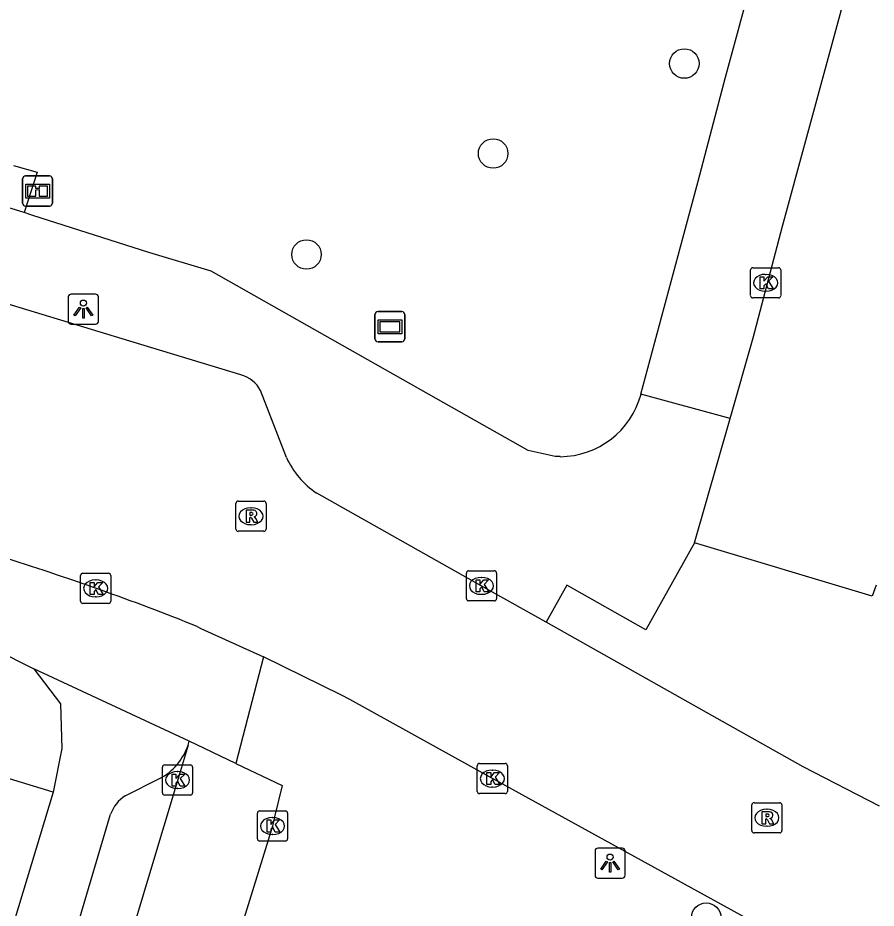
# Model space of a CAD drawing. Extents: x 159822 to 160765, y 380693 to 381634.
# Drawn here: x 160192.9 to 160221.35, y 381036.64 to 381066.14 of the extents above; entities that cross this region are included whole.
import ezdxf

# ---------------------------------------------------------------- set-up
doc = ezdxf.new("R2010")
doc.units = 0
for name, color, linetype in [('IMGEO_Boom', 7, 'Continuous'), ('IMGEO_Groenvoorziening', 7, 'Continuous'), ('IMGEO_Informatiebord', 7, 'Continuous'), ('IMGEO_Kolk', 7, 'Continuous'), ('IMGEO_Lichtpunt', 7, 'Continuous'), ('IMGEO_Pand', 7, 'Continuous'), ('IMGEO_Rijbaan_lokaal_open', 7, 'Continuous'), ('IMGEO_Rioolput', 7, 'Continuous'), ('IMGEO_Straatnaambord', 7, 'Continuous'), ('IMGEO_Voetpad_open', 7, 'Continuous')]:
    doc.layers.add(name, color=color, linetype=linetype)

msp = doc.modelspace()

# ---------------------------------------------------------------- linework, layer by layer
at = {"layer": 'IMGEO_Boom'}
for centre in [(160214.994, 381064.624), (160208.657, 381061.644), (160202.473, 381058.296), (160215.72, 381036.323)]:
    msp.add_circle(centre, 0.489, dxfattribs=at)
at = {"layer": 'IMGEO_Groenvoorziening'}
msp.add_lwpolyline([(160192.758, 381061.248), (160193.546, 381061.02), (160193.111, 381059.684)], dxfattribs=at)
at = {"layer": 'IMGEO_Informatiebord'}
for p, q in [((160193.065, 381059.999), (160193.065, 381060.799)), ((160193.065, 381060.799), (160193.065, 381059.999)), ((160193.165, 381060.899), (160193.955, 381060.899)), ((160193.955, 381060.899), (160193.165, 381060.899)), ((160194.055, 381060.799), (160194.055, 381059.999)), ((160194.055, 381059.999), (160194.055, 381060.799)), ((160193.955, 381059.899), (160193.165, 381059.899)), ((160193.165, 381059.899), (160193.955, 381059.899))]:
    msp.add_line(p, q, dxfattribs=at)
for points in [[(160193.166, 381060.631), (160193.954, 381060.631), (160193.954, 381060.167), (160193.166, 381060.167), (160193.166, 381060.631)], [(160193.231, 381060.566), (160193.231, 381060.232), (160193.506, 381060.232), (160193.507, 381060.445), (160193.611, 381060.446), (160193.612, 381060.232), (160193.889, 381060.232), (160193.889, 381060.566), (160193.613, 381060.566), (160193.613, 381060.486), (160193.507, 381060.486), (160193.507, 381060.566), (160193.231, 381060.566)]]:
    msp.add_lwpolyline(points, dxfattribs=at)
for centre, start, end in [((160193.165, 381060.799), 90, 180), ((160193.165, 381060.799), 90, 180), ((160193.955, 381060.799), 0, 90), ((160193.955, 381060.799), 360, 90), ((160193.165, 381059.999), 180, 270), ((160193.165, 381059.999), 180, 270), ((160193.955, 381059.999), 270, 0), ((160193.955, 381059.999), 270, 0)]:
    msp.add_arc(centre, 0.1, start, end, dxfattribs=at)
at = {"layer": 'IMGEO_Kolk'}
for p, q in [((160217.19, 381056.933), (160217.19, 381057.785)), ((160217.265, 381057.859), (160218.117, 381057.859)), ((160218.191, 381057.785), (160218.191, 381056.933)), ((160217.678, 381057.639), (160217.703, 381057.639)), ((160217.701, 381057.079), (160217.676, 381057.079)), ((160218.117, 381056.859), (160217.265, 381056.859)), ((160194.986, 381046.808), (160194.986, 381047.66)), ((160195.061, 381047.734), (160195.913, 381047.734)), ((160195.987, 381047.66), (160195.987, 381046.808)), ((160207.77, 381046.891), (160207.77, 381047.743)), ((160207.845, 381047.817), (160208.697, 381047.817)), ((160208.771, 381047.743), (160208.771, 381046.891)), ((160195.474, 381047.514), (160195.499, 381047.514)), ((160208.258, 381047.597), (160208.283, 381047.597)), ((160195.497, 381046.954), (160195.472, 381046.954)), ((160208.697, 381046.817), (160207.845, 381046.817)), ((160208.281, 381047.037), (160208.256, 381047.037)), ((160195.913, 381046.734), (160195.061, 381046.734)), ((160197.698, 381040.458), (160197.698, 381041.31)), ((160197.773, 381041.384), (160198.625, 381041.384)), ((160198.186, 381041.164), (160198.211, 381041.164)), ((160198.699, 381041.31), (160198.699, 381040.458)), ((160208.132, 381040.507), (160208.132, 381041.359)), ((160208.207, 381041.433), (160209.059, 381041.433)), ((160208.62, 381041.213), (160208.645, 381041.213)), ((160209.133, 381041.359), (160209.133, 381040.507)), ((160198.209, 381040.604), (160198.184, 381040.604)), ((160208.643, 381040.653), (160208.618, 381040.653)), ((160198.625, 381040.384), (160197.773, 381040.384)), ((160209.059, 381040.433), (160208.207, 381040.433)), ((160200.845, 381038.935), (160200.845, 381039.787)), ((160200.92, 381039.861), (160201.772, 381039.861)), ((160201.846, 381039.787), (160201.846, 381038.935)), ((160201.333, 381039.641), (160201.358, 381039.641)), ((160201.356, 381039.081), (160201.331, 381039.081)), ((160201.772, 381038.861), (160200.92, 381038.861))]:
    msp.add_line(p, q, dxfattribs=at)
for points in [[(160217.19, 381056.933), (160217.19, 381057.785)], [(160217.265, 381057.859), (160218.117, 381057.859)], [(160218.191, 381057.785), (160218.191, 381056.933)], [(160217.511, 381057.559), (160217.634, 381057.559), (160217.634, 381057.408), (160217.764, 381057.559), (160217.928, 381057.559), (160217.782, 381057.408), (160217.935, 381057.159), (160217.783, 381057.159), (160217.698, 381057.323), (160217.634, 381057.256), (160217.634, 381057.159), (160217.511, 381057.159), (160217.511, 381057.559)], [(160218.117, 381056.859), (160217.265, 381056.859)], [(160194.986, 381046.808), (160194.986, 381047.66)], [(160195.061, 381047.734), (160195.913, 381047.734)], [(160195.987, 381047.66), (160195.987, 381046.808)], [(160207.77, 381046.891), (160207.77, 381047.743)], [(160207.845, 381047.817), (160208.697, 381047.817)], [(160208.771, 381047.743), (160208.771, 381046.891)], [(160195.307, 381047.434), (160195.43, 381047.434), (160195.43, 381047.283), (160195.56, 381047.434), (160195.724, 381047.434), (160195.578, 381047.283), (160195.731, 381047.034), (160195.579, 381047.034), (160195.494, 381047.198), (160195.43, 381047.131), (160195.43, 381047.034), (160195.307, 381047.034), (160195.307, 381047.434)], [(160208.091, 381047.517), (160208.214, 381047.517), (160208.214, 381047.366), (160208.344, 381047.517), (160208.508, 381047.517), (160208.362, 381047.366), (160208.515, 381047.117), (160208.363, 381047.117), (160208.278, 381047.281), (160208.214, 381047.214), (160208.214, 381047.117), (160208.091, 381047.117), (160208.091, 381047.517)], [(160208.697, 381046.817), (160207.845, 381046.817)], [(160195.913, 381046.734), (160195.061, 381046.734)], [(160197.698, 381040.458), (160197.698, 381041.31)], [(160197.773, 381041.384), (160198.625, 381041.384)], [(160198.699, 381041.31), (160198.699, 381040.458)], [(160208.132, 381040.507), (160208.132, 381041.359)], [(160208.207, 381041.433), (160209.059, 381041.433)], [(160209.133, 381041.359), (160209.133, 381040.507)], [(160198.019, 381041.084), (160198.142, 381041.084), (160198.142, 381040.933), (160198.272, 381041.084), (160198.436, 381041.084), (160198.29, 381040.933), (160198.443, 381040.684), (160198.291, 381040.684), (160198.206, 381040.848), (160198.142, 381040.781), (160198.142, 381040.684), (160198.019, 381040.684), (160198.019, 381041.084)], [(160208.453, 381041.133), (160208.576, 381041.133), (160208.576, 381040.982), (160208.706, 381041.133), (160208.87, 381041.133), (160208.724, 381040.982), (160208.877, 381040.733), (160208.725, 381040.733), (160208.64, 381040.897), (160208.576, 381040.83), (160208.576, 381040.733), (160208.453, 381040.733), (160208.453, 381041.133)], [(160198.625, 381040.384), (160197.773, 381040.384)], [(160209.059, 381040.433), (160208.207, 381040.433)], [(160200.845, 381038.935), (160200.845, 381039.787)], [(160200.92, 381039.861), (160201.772, 381039.861)], [(160201.846, 381039.787), (160201.846, 381038.935)], [(160201.166, 381039.561), (160201.289, 381039.561), (160201.289, 381039.41), (160201.419, 381039.561), (160201.583, 381039.561), (160201.437, 381039.41), (160201.59, 381039.161), (160201.438, 381039.161), (160201.353, 381039.325), (160201.289, 381039.258), (160201.289, 381039.161), (160201.166, 381039.161), (160201.166, 381039.561)], [(160201.772, 381038.861), (160200.92, 381038.861)]]:
    msp.add_lwpolyline(points, dxfattribs=at)
for centre, start, end in [((160217.267, 381057.783), 91.552, 178.448), ((160217.267, 381057.783), 91.552, 178.448), ((160218.115, 381057.783), 1.552, 88.448), ((160218.115, 381057.783), 1.552, 88.448), ((160217.267, 381056.935), 181.552, 268.448), ((160217.267, 381056.935), 181.552, 268.448), ((160218.115, 381056.935), 271.552, 358.448), ((160218.115, 381056.935), 271.552, 358.448), ((160195.063, 381047.658), 91.552, 178.448), ((160195.063, 381047.658), 91.552, 178.448), ((160195.911, 381047.658), 1.552, 88.448), ((160195.911, 381047.658), 1.552, 88.448), ((160207.847, 381047.741), 91.552, 178.448), ((160207.847, 381047.741), 91.552, 178.448), ((160208.695, 381047.741), 1.552, 88.448), ((160208.695, 381047.741), 1.552, 88.448), ((160195.063, 381046.81), 181.552, 268.448), ((160195.063, 381046.81), 181.552, 268.448), ((160195.911, 381046.81), 271.552, 358.448), ((160195.911, 381046.81), 271.552, 358.448), ((160207.847, 381046.893), 181.552, 268.448), ((160207.847, 381046.893), 181.552, 268.448), ((160208.695, 381046.893), 271.552, 358.448), ((160208.695, 381046.893), 271.552, 358.448), ((160197.775, 381041.308), 91.552, 178.448), ((160197.775, 381041.308), 91.552, 178.448), ((160198.623, 381041.308), 1.552, 88.448), ((160198.623, 381041.308), 1.552, 88.448), ((160208.209, 381041.357), 91.552, 178.448), ((160208.209, 381041.357), 91.552, 178.448), ((160209.057, 381041.357), 1.552, 88.448), ((160209.057, 381041.357), 1.552, 88.448), ((160197.775, 381040.46), 181.552, 268.448), ((160197.775, 381040.46), 181.552, 268.448), ((160198.623, 381040.46), 271.552, 358.448), ((160198.623, 381040.46), 271.552, 358.448), ((160208.209, 381040.509), 181.552, 268.448), ((160208.209, 381040.509), 181.552, 268.448), ((160209.057, 381040.509), 271.552, 358.448), ((160209.057, 381040.509), 271.552, 358.448), ((160200.922, 381039.785), 91.552, 178.448), ((160200.922, 381039.785), 91.552, 178.448), ((160201.77, 381039.785), 1.552, 88.448), ((160201.77, 381039.785), 1.552, 88.448), ((160200.922, 381038.937), 181.552, 268.448), ((160200.922, 381038.937), 181.552, 268.448), ((160201.77, 381038.937), 271.552, 358.448), ((160201.77, 381038.937), 271.552, 358.448)]:
    msp.add_arc(centre, 0.0765, start, end, dxfattribs=at)
for centre, major_axis, ratio, start_param, end_param in [((160217.677, 381057.359), (-0.387, 0.002), 0.722429, 4.712389, 7.853982), ((160217.702, 381057.359), (-0.39, 0.002), 0.717154, 1.570796, 4.712389), ((160195.473, 381047.234), (-0.387, 0.002), 0.722429, 4.712389, 7.853982), ((160195.498, 381047.234), (-0.39, 0.002), 0.717154, 1.570796, 4.712389), ((160208.257, 381047.317), (-0.387, 0.002), 0.722429, 4.712389, 7.853982), ((160208.282, 381047.317), (-0.39, 0.002), 0.717154, 1.570796, 4.712389), ((160198.185, 381040.884), (-0.387, 0.002), 0.722429, 4.712389, 7.853982), ((160198.21, 381040.884), (-0.39, 0.002), 0.717154, 1.570796, 4.712389), ((160208.619, 381040.933), (-0.387, 0.002), 0.722429, 4.712389, 7.853982), ((160208.644, 381040.933), (-0.39, 0.002), 0.717154, 1.570796, 4.712389), ((160201.332, 381039.361), (-0.387, 0.002), 0.722429, 4.712389, 7.853982), ((160201.357, 381039.361), (-0.39, 0.002), 0.717154, 1.570796, 4.712389)]:
    msp.add_ellipse(centre, major_axis=major_axis, ratio=ratio, start_param=start_param, end_param=end_param, dxfattribs=at)
at = {"layer": 'IMGEO_Lichtpunt'}
for p, q in [((160194.579, 381056.889), (160194.579, 381056.082)), ((160194.579, 381056.889), (160194.579, 381056.082)), ((160195.481, 381056.984), (160194.673, 381056.984)), ((160195.481, 381056.984), (160194.673, 381056.984)), ((160195.575, 381056.082), (160195.575, 381056.889)), ((160195.575, 381056.082), (160195.575, 381056.889)), ((160194.673, 381055.988), (160195.481, 381055.988)), ((160194.673, 381055.988), (160195.481, 381055.988)), ((160212.035, 381038.534), (160212.035, 381037.727)), ((160212.035, 381038.534), (160212.035, 381037.727)), ((160212.937, 381038.629), (160212.129, 381038.629)), ((160212.937, 381038.629), (160212.129, 381038.629)), ((160213.031, 381037.727), (160213.031, 381038.534)), ((160213.031, 381037.727), (160213.031, 381038.534)), ((160212.129, 381037.633), (160212.937, 381037.633)), ((160212.129, 381037.633), (160212.937, 381037.633))]:
    msp.add_line(p, q, dxfattribs=at)
for points in [[(160194.953, 381056.553), (160194.992, 381056.525), (160194.804, 381056.263), (160194.766, 381056.29), (160194.953, 381056.553)], [(160195.055, 381056.505), (160195.102, 381056.505), (160195.102, 381056.183), (160195.055, 381056.183), (160195.055, 381056.505)], [(160195.165, 381056.525), (160195.203, 381056.552), (160195.39, 381056.29), (160195.351, 381056.262), (160195.165, 381056.525)], [(160212.409, 381038.198), (160212.448, 381038.17), (160212.26, 381037.908), (160212.222, 381037.935), (160212.409, 381038.198)], [(160212.621, 381038.17), (160212.659, 381038.197), (160212.846, 381037.935), (160212.807, 381037.907), (160212.621, 381038.17)], [(160212.511, 381038.15), (160212.558, 381038.15), (160212.558, 381037.828), (160212.511, 381037.828), (160212.511, 381038.15)]]:
    msp.add_lwpolyline(points, dxfattribs=at)
for centre in [(160195.078, 381056.687), (160212.534, 381038.332)]:
    msp.add_circle(centre, 0.0994, dxfattribs=at)
for centre, start, end in [((160194.673, 381056.889), 90, 180), ((160194.673, 381056.889), 90, 180), ((160195.481, 381056.889), 0, 90), ((160195.481, 381056.889), 0, 90), ((160194.673, 381056.082), 180, 270), ((160194.673, 381056.082), 180, 270), ((160195.481, 381056.082), 270, 0), ((160195.481, 381056.082), 270, 360), ((160212.129, 381038.534), 90, 180), ((160212.129, 381038.534), 90, 180), ((160212.937, 381038.534), 0, 90), ((160212.937, 381038.534), 0, 90), ((160212.129, 381037.727), 180, 270), ((160212.129, 381037.727), 180, 270), ((160212.937, 381037.727), 270, 0), ((160212.937, 381037.727), 270, 360)]:
    msp.add_arc(centre, 0.0946, start, end, dxfattribs=at)
at = {"layer": 'IMGEO_Pand'}
for points in [[(160194.082, 381040.482), (160188.424, 381042.205)], [(160194.082, 381040.482), (160191.914, 381033.363)]]:
    msp.add_lwpolyline(points, dxfattribs=at)
at = {"layer": 'IMGEO_Rijbaan_lokaal_open'}
for points in [[(160216.513, 381052.865), (160217.276, 381055.537), (160218.243, 381059.24), (160230.685, 381104.905)], [(160200.296, 381054.308), (160196.359, 381055.505), (160171.044, 381063.201)], [(160201.806, 381051.575), (160200.953, 381053.786)], [(160215.336, 381048.742), (160216.513, 381052.865)], [(160210.412, 381046.119), (160208.263, 381047.32), (160202.811, 381050.391)], [(160221.353, 381047.339), (160221.224, 381046.98), (160215.336, 381048.742)], [(160198.851, 381045.971), (160198.975, 381045.903), (160201.05, 381044.964)], [(160221.461, 381040.017), (160218.938, 381041.327), (160216.078, 381042.925), (160210.412, 381046.119)], [(160217.531, 381036.037), (160208.641, 381040.93), (160203.909, 381043.552), (160203.633, 381043.699), (160201.05, 381044.964)], [(160198.547, 381042.039), (160198.283, 381041.159), (160195.647, 381032.379), (160195.228, 381030.303), (160190.045, 381000), (160184.19, 380966.193)], [(160198.547, 381042.039), (160198.585, 381042.167)], [(160200.125, 381041.435), (160198.585, 381042.167)], [(160200.125, 381041.435), (160201.664, 381040.703), (160201.415, 381039.67), (160201.341, 381039.361), (160200.397, 381036.285)]]:
    msp.add_lwpolyline(points, dxfattribs=at)
for centre, radius, start, end in [((160200.023, 381053.29), 1.054, 28.0649, 74.9994), ((160204.35, 381052.716), 2.788, 204.1553, 236.4951), ((160166.266, 380964.631), 87.624, 68.16863, 72.69309)]:
    msp.add_arc(centre, radius, start, end, dxfattribs=at)
at = {"layer": 'IMGEO_Rioolput'}
for p, q in [((160200.133, 381049.199), (160200.133, 381050.051)), ((160200.208, 381050.125), (160201.06, 381050.125)), ((160201.134, 381050.051), (160201.134, 381049.199)), ((160200.621, 381049.905), (160200.646, 381049.905)), ((160201.06, 381049.125), (160200.208, 381049.125)), ((160200.644, 381049.345), (160200.619, 381049.345)), ((160217.229, 381039.208), (160217.229, 381040.06)), ((160217.304, 381040.134), (160218.156, 381040.134)), ((160218.23, 381040.06), (160218.23, 381039.208)), ((160217.717, 381039.914), (160217.742, 381039.914)), ((160218.156, 381039.134), (160217.304, 381039.134)), ((160217.74, 381039.354), (160217.715, 381039.354))]:
    msp.add_line(p, q, dxfattribs=at)
for points in [[(160200.133, 381049.199), (160200.133, 381050.051)], [(160200.208, 381050.125), (160201.06, 381050.125)], [(160201.134, 381050.051), (160201.134, 381049.199)], [(160200.722, 381049.823), (160200.47, 381049.825), (160200.47, 381049.425)], [(160200.648, 381049.744), (160200.594, 381049.744), (160200.594, 381049.663)], [(160200.47, 381049.425), (160200.594, 381049.425), (160200.594, 381049.587), (160200.605, 381049.587)], [(160200.594, 381049.663), (160200.646, 381049.663)], [(160200.652, 381049.558), (160200.723, 381049.425), (160200.863, 381049.425), (160200.798, 381049.551)], [(160201.06, 381049.125), (160200.208, 381049.125)], [(160217.229, 381039.208), (160217.229, 381040.06)], [(160217.304, 381040.134), (160218.156, 381040.134)], [(160218.23, 381040.06), (160218.23, 381039.208)], [(160217.818, 381039.832), (160217.566, 381039.834), (160217.566, 381039.434)], [(160217.744, 381039.753), (160217.69, 381039.753), (160217.69, 381039.672)], [(160217.69, 381039.672), (160217.742, 381039.672)], [(160217.566, 381039.434), (160217.69, 381039.434), (160217.69, 381039.596), (160217.701, 381039.596)], [(160217.748, 381039.567), (160217.819, 381039.434), (160217.959, 381039.434), (160217.894, 381039.56)], [(160218.156, 381039.134), (160217.304, 381039.134)]]:
    msp.add_lwpolyline(points, dxfattribs=at)
for centre, radius, start, end in [((160200.21, 381050.049), 0.0765, 91.552, 178.448), ((160200.21, 381050.049), 0.0765, 91.552, 178.448), ((160201.058, 381050.049), 0.0765, 1.552, 88.448), ((160201.058, 381050.049), 0.0765, 1.552, 88.448), ((160200.654, 381049.648), 0.0964, 77.0061, 93.1865), ((160200.668, 381049.705), 0.0378, 276.6634, 79.6772), ((160200.721, 381049.713), 0.109, 350.3612, 89.416), ((160200.719, 381049.713), 0.112, 277.5842, 350.9817), ((160200.604, 381049.534), 0.0533, 26.0293, 88.6989), ((160200.63, 381049.852), 0.19, 274.7715, 282.9687), ((160200.703, 381049.498), 0.108, 29.5134, 73.7905), ((160200.21, 381049.201), 0.0765, 181.552, 268.448), ((160200.21, 381049.201), 0.0765, 181.552, 268.448), ((160201.058, 381049.201), 0.0765, 271.552, 358.448), ((160201.058, 381049.201), 0.0765, 271.552, 358.448), ((160217.306, 381040.058), 0.0765, 91.552, 178.448), ((160217.306, 381040.058), 0.0765, 91.552, 178.448), ((160218.154, 381040.058), 0.0765, 1.552, 88.448), ((160218.154, 381040.058), 0.0765, 1.552, 88.448), ((160217.726, 381039.861), 0.19, 274.7715, 282.9687), ((160217.75, 381039.657), 0.0964, 77.0061, 93.1865), ((160217.764, 381039.714), 0.0378, 276.6634, 79.6772), ((160217.817, 381039.722), 0.109, 350.3612, 89.416), ((160217.815, 381039.722), 0.112, 277.5842, 350.9817), ((160217.7, 381039.543), 0.0533, 26.0293, 88.6989), ((160217.799, 381039.507), 0.108, 29.5134, 73.7905), ((160217.306, 381039.21), 0.0765, 181.552, 268.448), ((160217.306, 381039.21), 0.0765, 181.552, 268.448), ((160218.154, 381039.21), 0.0765, 271.552, 358.448), ((160218.154, 381039.21), 0.0765, 271.552, 358.448)]:
    msp.add_arc(centre, radius, start, end, dxfattribs=at)
for centre, major_axis, ratio, start_param, end_param in [((160200.62, 381049.625), (-0.387, 0.002), 0.722429, 4.712389, 7.853982), ((160200.645, 381049.625), (-0.39, 0.002), 0.717154, 1.570796, 4.712389), ((160217.716, 381039.634), (-0.387, 0.002), 0.722429, 4.712389, 7.853982), ((160217.741, 381039.634), (-0.39, 0.002), 0.717154, 1.570796, 4.712389)]:
    msp.add_ellipse(centre, major_axis=major_axis, ratio=ratio, start_param=start_param, end_param=end_param, dxfattribs=at)
at = {"layer": 'IMGEO_Straatnaambord'}
for p, q in [((160204.742, 381055.504), (160204.742, 381056.304)), ((160204.742, 381056.304), (160204.742, 381055.504)), ((160204.842, 381056.404), (160205.632, 381056.404)), ((160205.632, 381056.404), (160204.842, 381056.404)), ((160205.732, 381056.304), (160205.732, 381055.504)), ((160205.732, 381055.504), (160205.732, 381056.304)), ((160205.632, 381055.404), (160204.842, 381055.404)), ((160204.842, 381055.404), (160205.632, 381055.404))]:
    msp.add_line(p, q, dxfattribs=at)
for points in [[(160204.843, 381056.136), (160205.631, 381056.136), (160205.631, 381055.672), (160204.843, 381055.672), (160204.843, 381056.136)], [(160204.908, 381056.071), (160204.908, 381055.737), (160205.566, 381055.737), (160205.566, 381056.071), (160204.908, 381056.071)]]:
    msp.add_lwpolyline(points, dxfattribs=at)
for centre, start, end in [((160204.842, 381056.304), 90, 180), ((160204.842, 381056.304), 90, 180), ((160205.632, 381056.304), 0, 90), ((160205.632, 381056.304), 360, 90), ((160204.842, 381055.504), 180, 270), ((160204.842, 381055.504), 180, 270), ((160205.632, 381055.504), 270, 0), ((160205.632, 381055.504), 270, 0)]:
    msp.add_arc(centre, 0.1, start, end, dxfattribs=at)
at = {"layer": 'IMGEO_Voetpad_open'}
for points in [[(160213.558, 381053.667), (160215.021, 381059.123), (160215.448, 381060.732), (160216.362, 381064.174), (160224.306, 381093.334), (160226.147, 381100.093)], [(160193.111, 381059.684), (160190.068, 381060.613)], [(160210.881, 381051.599), (160210.717, 381051.603), (160209.819, 381051.8), (160206.52, 381053.665), (160199.314, 381057.74), (160197.247, 381058.362), (160193.405, 381059.59), (160193.111, 381059.684)], [(160150.121, 381058.011), (160192.132, 381045.221), (160193.44, 381044.574)], [(160216.513, 381052.865), (160213.558, 381053.667)], [(160215.336, 381048.742), (160213.72, 381045.866), (160211.098, 381047.339), (160210.412, 381046.119)], [(160201.05, 381044.964), (160200.125, 381041.435)], [(160198.585, 381042.167), (160193.44, 381044.574)], [(160193.44, 381044.574), (160194.318, 381043.409), (160194.368, 381041.932), (160194.082, 381040.482)], [(160196.465, 381040.366), (160197.605, 381040.931)], [(160193.54, 381031.098), (160193.908, 381032.775), (160195.978, 381039.749)]]:
    msp.add_lwpolyline(points, dxfattribs=at)
for centre, radius, start, end in [((160210.86, 381054.393), 2.795, 270.4407, 344.9319), ((160196.68, 381042.671), 1.971, 297.9776, 341.2814), ((160197.142, 381039.331), 1.237, 123.186, 160.2458)]:
    msp.add_arc(centre, radius, start, end, dxfattribs=at)

doc.saveas('drawing.dxf')
